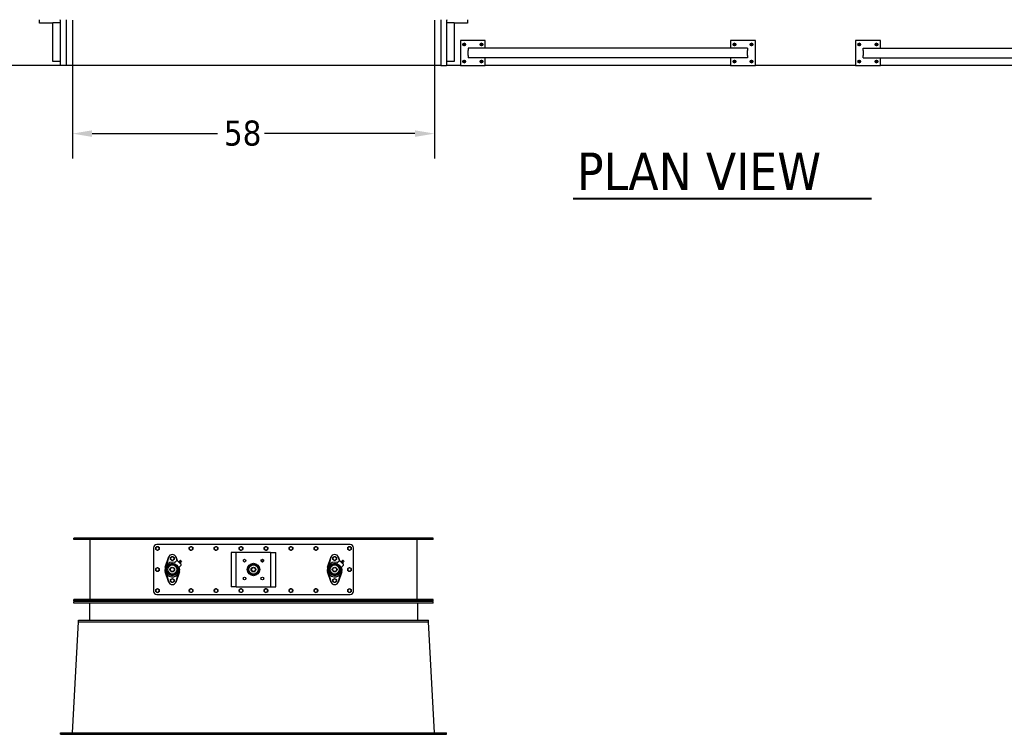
# Model space of a CAD drawing. Header units: inches. Extents: x 24 to 1128, y -69 to 748.
# Tile 591 of 656: x 486 to 643, y 438 to 552. Entities that reach past the tile are written whole.
import ezdxf

# ---------------------------------------------------------------- set-up
doc = ezdxf.new("R2010")
doc.units = ezdxf.units.IN
doc.header["$LTSCALE"] = 32
doc.header["$MEASUREMENT"] = 0
for name, color, linetype, lineweight in [('Dimension (ANSI)', 7, 'Continuous', 25), ('Symbol (ANSI)', 7, 'Continuous', 25), ('Visible (ANSI)', 7, 'Continuous', 30)]:
    doc.layers.add(name, color=color, linetype=linetype, lineweight=lineweight)
doc.styles.add('Label Text (ANSI)', font='tahomabd.ttf')
doc.styles.add('Note Text (ANSI)', font='tahoma.ttf')
doc.dimstyles.new('SB Fraction-16 (ANSI)', dxfattribs={"dimscale": 32, "dimtxt": 0.125, "dimasz": 0.098425, "dimexe": 0.125, "dimexo": 0.0625, "dimgap": 0.031496, "dimtad": 0, "dimtih": 1, "dimtoh": 1, "dimdec": 4, "dimrnd": 1e-08, "dimzin": 0, "dimdsep": 46, "dimlunit": 5, "dimtxsty": 'Note Text (ANSI)', "dimcen": 0.09, "dimdle": 0.393701, "dimclrd": 256, "dimclre": 256, "dimclrt": 256, "dimadec": 0, "dimazin": 3, "dimtfac": 0.96, "dimtofl": 0, "dimtmove": 0, "dimatfit": 3, "dimfxl": 1, "dimfrac": 2, "dimtolj": 1, "dimtzin": 12, "dimlwd": -1, "dimlwe": -1, "dimarcsym": 0})

# ---------------------------------------------------------------- blocks, each defined once
blk = doc.blocks.new('*D20')
at = {"layer": 'Defpoints', "color": 0, "transparency": 16777216}
for p in [(494.16, 553.92), (552.16, 553.92), (552.16, 533.76)]:
    blk.add_point(p, dxfattribs=at)
at = {"layer": 'Dimension (ANSI)', "transparency": 16777216}
for p, q in [((494.16, 551.92), (494.16, 529.76)), ((552.16, 551.92), (552.16, 529.76)), ((497.31, 533.76), (517.41, 533.76)), ((549.01, 533.76), (524.9, 533.76))]:
    blk.add_line(p, q, dxfattribs=at)
for points in [[(497.31, 534.29), (497.31, 533.24), (494.16, 533.76)], [(549.01, 534.29), (549.01, 533.24), (552.16, 533.76)]]:
    blk.add_solid(points, dxfattribs=at)
at = {"layer": 'Dimension (ANSI)', "transparency": 16777216, "insert": (518.42, 535.85), "char_height": 4, "attachment_point": 1, "style": 'Note Text (ANSI)'}
blk.add_mtext('\\A1;58', dxfattribs=at)

msp = doc.modelspace()

# ---------------------------------------------------------------- linework, layer by layer
at = {"layer": 'Symbol (ANSI)', "lineweight": 40}
msp.add_line((574.32463, 523.36488), (622.13086, 523.36488), dxfattribs=at)
at = {"layer": 'Visible (ANSI)'}
for p, q in [((488.90563, 551.41853), (488.90563, 551.99853)), ((492.15563, 551.99853), (492.15563, 551.91853)), ((492.15563, 551.91853), (492.23563, 551.91853)), ((492.23563, 544.66853), (492.23563, 551.99853)), ((493.15563, 551.99853), (493.15563, 544.66853)), ((553.15563, 551.99853), (553.15563, 544.66853)), ((554.07563, 551.99853), (554.07563, 544.66853)), ((554.07563, 551.91853), (554.15563, 551.91853)), ((554.15563, 551.91853), (554.15563, 551.99853)), ((557.40563, 551.99853), (557.40563, 551.41853)), ((491.03063, 551.41853), (488.90563, 551.41853)), ((491.03063, 551.54353), (492.23563, 551.54353)), ((491.03063, 545.29353), (491.03063, 551.54353)), ((554.07563, 551.54353), (555.28063, 551.54353)), ((555.28063, 551.54353), (555.28063, 545.29353)), ((557.40563, 551.41853), (555.28063, 551.41853)), ((560.28063, 548.66853), (556.28063, 548.66853)), ((556.28063, 548.66853), (556.28063, 544.66853)), ((556.82763, 548.17863), (556.74963, 548.1336)), ((556.74963, 548.1336), (556.74963, 548.04353)), ((556.74963, 548.04353), (556.74963, 547.95346)), ((556.74963, 547.95346), (556.82763, 547.90843)), ((556.90563, 548.22366), (556.82763, 548.17863)), ((556.82763, 547.90843), (556.90563, 547.8634)), ((556.98363, 548.17863), (556.90563, 548.22366)), ((556.90563, 547.8634), (556.98363, 547.90843)), ((557.06163, 548.1336), (556.98363, 548.17863)), ((556.98363, 547.90843), (557.06163, 547.95346)), ((557.06163, 548.04353), (557.06163, 548.1336)), ((557.06163, 547.95346), (557.06163, 548.04353)), ((602.28763, 547.41853), (557.53063, 547.41853)), ((557.53063, 547.41853), (557.53063, 547.04353)), ((559.57763, 548.17863), (559.49963, 548.1336)), ((559.49963, 548.1336), (559.49963, 548.04353)), ((559.49963, 548.04353), (559.49963, 547.95346)), ((559.49963, 547.95346), (559.57763, 547.90843)), ((559.65563, 548.22366), (559.57763, 548.17863)), ((559.57763, 547.90843), (559.65563, 547.8634)), ((559.73363, 548.17863), (559.65563, 548.22366)), ((559.65563, 547.8634), (559.73363, 547.90843)), ((559.81163, 548.1336), (559.73363, 548.17863)), ((559.73363, 547.90843), (559.81163, 547.95346)), ((559.81163, 548.04353), (559.81163, 548.1336)), ((559.81163, 547.95346), (559.81163, 548.04353)), ((560.28063, 547.41853), (560.28063, 548.66853)), ((599.53763, 548.66853), (599.53763, 547.41853)), ((603.53763, 548.66853), (599.53763, 548.66853)), ((600.08463, 548.17863), (600.00663, 548.1336)), ((600.00663, 548.1336), (600.00663, 548.04353)), ((600.00663, 548.04353), (600.00663, 547.95346)), ((600.00663, 547.95346), (600.08463, 547.90843)), ((600.16263, 548.22366), (600.08463, 548.17863)), ((600.08463, 547.90843), (600.16263, 547.8634)), ((600.24063, 548.17863), (600.16263, 548.22366)), ((600.16263, 547.8634), (600.24063, 547.90843)), ((600.31863, 548.1336), (600.24063, 548.17863)), ((600.24063, 547.90843), (600.31863, 547.95346)), ((600.31863, 548.04353), (600.31863, 548.1336)), ((600.31863, 547.95346), (600.31863, 548.04353)), ((602.28763, 547.41853), (602.28763, 547.04353)), ((602.83463, 548.17863), (602.75663, 548.1336)), ((602.75663, 548.1336), (602.75663, 548.04353)), ((602.75663, 548.04353), (602.75663, 547.95346)), ((602.75663, 547.95346), (602.83463, 547.90843)), ((602.91263, 548.22366), (602.83463, 548.17863)), ((602.83463, 547.90843), (602.91263, 547.8634)), ((602.99063, 548.17863), (602.91263, 548.22366)), ((602.91263, 547.8634), (602.99063, 547.90843)), ((603.06863, 548.1336), (602.99063, 548.17863)), ((602.99063, 547.90843), (603.06863, 547.95346)), ((603.06863, 548.04353), (603.06863, 548.1336)), ((603.06863, 547.95346), (603.06863, 548.04353)), ((603.53763, 544.66853), (603.53763, 548.66853)), ((619.53763, 548.66853), (619.53763, 544.66853)), ((623.53763, 548.66853), (619.53763, 548.66853)), ((620.08463, 548.17863), (620.00663, 548.1336)), ((620.00663, 548.1336), (620.00663, 548.04353)), ((620.00663, 548.04353), (620.00663, 547.95346)), ((620.00663, 547.95346), (620.08463, 547.90843)), ((620.16263, 548.22366), (620.08463, 548.17863)), ((620.08463, 547.90843), (620.16263, 547.8634)), ((620.24063, 548.17863), (620.16263, 548.22366)), ((620.16263, 547.8634), (620.24063, 547.90843)), ((620.31863, 548.1336), (620.24063, 548.17863)), ((620.24063, 547.90843), (620.31863, 547.95346)), ((620.31863, 548.04353), (620.31863, 548.1336)), ((620.31863, 547.95346), (620.31863, 548.04353)), ((620.78763, 547.41853), (738.14856, 547.41853)), ((620.78763, 547.04353), (620.78763, 547.41853)), ((622.83463, 548.17863), (622.75663, 548.1336)), ((622.75663, 548.1336), (622.75663, 548.04353)), ((622.75663, 548.04353), (622.75663, 547.95346)), ((622.75663, 547.95346), (622.83463, 547.90843)), ((622.91263, 548.22366), (622.83463, 548.17863)), ((622.83463, 547.90843), (622.91263, 547.8634)), ((622.99063, 548.17863), (622.91263, 548.22366)), ((622.91263, 547.8634), (622.99063, 547.90843)), ((623.06863, 548.1336), (622.99063, 548.17863)), ((622.99063, 547.90843), (623.06863, 547.95346)), ((623.06863, 548.04353), (623.06863, 548.1336)), ((623.06863, 547.95346), (623.06863, 548.04353)), ((623.53763, 547.41853), (623.53763, 548.66853)), ((557.53063, 546.29353), (557.53063, 547.04353)), ((557.53063, 546.29353), (557.53063, 545.91853)), ((602.28763, 545.91853), (557.53063, 545.91853)), ((560.28063, 544.66853), (560.28063, 545.91853)), ((599.53763, 545.91853), (599.53763, 544.66853)), ((602.28763, 546.29353), (602.28763, 547.04353)), ((602.28763, 546.29353), (602.28763, 545.91853)), ((620.78763, 547.04353), (620.78763, 546.29353)), ((620.78763, 545.91853), (620.78763, 546.29353)), ((620.78763, 545.91853), (739.64856, 545.91853)), ((623.53763, 544.66853), (623.53763, 545.91853)), ((492.23563, 544.66853), (480.28063, 544.66853)), ((492.23563, 545.29353), (491.03063, 545.29353)), ((493.15563, 544.66853), (492.23563, 544.66853)), ((553.15563, 544.66853), (493.15563, 544.66853)), ((553.15563, 544.66853), (554.07563, 544.66853)), ((555.28063, 545.29353), (554.07563, 545.29353)), ((556.28063, 544.66853), (554.07563, 544.66853)), ((556.28063, 544.66853), (560.28063, 544.66853)), ((556.82763, 545.42863), (556.74963, 545.3836)), ((556.74963, 545.3836), (556.74963, 545.29353)), ((556.74963, 545.29353), (556.74963, 545.20346)), ((556.74963, 545.20346), (556.82763, 545.15843)), ((556.90563, 545.47366), (556.82763, 545.42863)), ((556.82763, 545.15843), (556.90563, 545.1134)), ((556.98363, 545.42863), (556.90563, 545.47366)), ((556.90563, 545.1134), (556.98363, 545.15843)), ((557.06163, 545.3836), (556.98363, 545.42863)), ((556.98363, 545.15843), (557.06163, 545.20346)), ((557.06163, 545.29353), (557.06163, 545.3836)), ((557.06163, 545.20346), (557.06163, 545.29353)), ((559.57763, 545.42863), (559.49963, 545.3836)), ((559.49963, 545.3836), (559.49963, 545.29353)), ((559.49963, 545.29353), (559.49963, 545.20346)), ((559.49963, 545.20346), (559.57763, 545.15843)), ((559.65563, 545.47366), (559.57763, 545.42863)), ((559.57763, 545.15843), (559.65563, 545.1134)), ((559.73363, 545.42863), (559.65563, 545.47366)), ((559.65563, 545.1134), (559.73363, 545.15843)), ((559.81163, 545.3836), (559.73363, 545.42863)), ((559.73363, 545.15843), (559.81163, 545.20346)), ((559.81163, 545.29353), (559.81163, 545.3836)), ((559.81163, 545.20346), (559.81163, 545.29353)), ((599.53763, 544.66853), (560.28063, 544.66853)), ((599.53763, 544.66853), (603.53763, 544.66853)), ((600.08463, 545.42863), (600.00663, 545.3836)), ((600.00663, 545.3836), (600.00663, 545.29353)), ((600.00663, 545.29353), (600.00663, 545.20346)), ((600.00663, 545.20346), (600.08463, 545.15843)), ((600.16263, 545.47366), (600.08463, 545.42863)), ((600.08463, 545.15843), (600.16263, 545.1134)), ((600.24063, 545.42863), (600.16263, 545.47366)), ((600.16263, 545.1134), (600.24063, 545.15843)), ((600.31863, 545.3836), (600.24063, 545.42863)), ((600.24063, 545.15843), (600.31863, 545.20346)), ((600.31863, 545.29353), (600.31863, 545.3836)), ((600.31863, 545.20346), (600.31863, 545.29353)), ((602.83463, 545.42863), (602.75663, 545.3836)), ((602.75663, 545.3836), (602.75663, 545.29353)), ((602.75663, 545.29353), (602.75663, 545.20346)), ((602.75663, 545.20346), (602.83463, 545.15843)), ((602.91263, 545.47366), (602.83463, 545.42863)), ((602.83463, 545.15843), (602.91263, 545.1134)), ((602.99063, 545.42863), (602.91263, 545.47366)), ((602.91263, 545.1134), (602.99063, 545.15843)), ((603.06863, 545.3836), (602.99063, 545.42863)), ((602.99063, 545.15843), (603.06863, 545.20346)), ((603.06863, 545.29353), (603.06863, 545.3836)), ((603.06863, 545.20346), (603.06863, 545.29353)), ((619.53763, 544.66853), (603.53763, 544.66853)), ((619.53763, 544.66853), (623.53763, 544.66853)), ((620.08463, 545.42863), (620.00663, 545.3836)), ((620.00663, 545.3836), (620.00663, 545.29353)), ((620.00663, 545.29353), (620.00663, 545.20346)), ((620.00663, 545.20346), (620.08463, 545.15843)), ((620.16263, 545.47366), (620.08463, 545.42863)), ((620.08463, 545.15843), (620.16263, 545.1134)), ((620.24063, 545.42863), (620.16263, 545.47366)), ((620.16263, 545.1134), (620.24063, 545.15843)), ((620.31863, 545.3836), (620.24063, 545.42863)), ((620.24063, 545.15843), (620.31863, 545.20346)), ((620.31863, 545.29353), (620.31863, 545.3836)), ((620.31863, 545.20346), (620.31863, 545.29353)), ((622.83463, 545.42863), (622.75663, 545.3836)), ((622.75663, 545.3836), (622.75663, 545.29353)), ((622.75663, 545.29353), (622.75663, 545.20346)), ((622.75663, 545.20346), (622.83463, 545.15843)), ((622.91263, 545.47366), (622.83463, 545.42863)), ((622.83463, 545.15843), (622.91263, 545.1134)), ((622.99063, 545.42863), (622.91263, 545.47366)), ((622.91263, 545.1134), (622.99063, 545.15843)), ((623.06863, 545.3836), (622.99063, 545.42863)), ((622.99063, 545.15843), (623.06863, 545.20346)), ((623.06863, 545.29353), (623.06863, 545.3836)), ((623.06863, 545.20346), (623.06863, 545.29353)), ((663.40913, 544.66853), (623.53763, 544.66853)), ((551.90563, 468.98367), (494.40563, 468.98367)), ((494.40563, 468.79617), (494.40563, 468.98367)), ((551.90563, 468.79617), (494.40563, 468.79617)), ((496.96813, 468.79617), (496.96813, 459.17117)), ((549.34313, 459.17117), (549.34313, 468.79617)), ((551.90563, 468.79617), (551.90563, 468.98367)), ((507.15563, 467.48367), (507.15563, 460.48367)), ((538.65563, 467.98367), (507.65563, 467.98367)), ((520.21813, 466.73367), (519.59313, 466.73367)), ((519.59313, 466.73367), (519.59313, 461.23367)), ((520.40563, 466.73367), (520.21813, 466.73367)), ((520.40563, 461.23367), (520.40563, 466.73367)), ((520.78063, 466.73367), (520.40563, 466.73367)), ((525.53063, 466.73367), (520.78063, 466.73367)), ((525.90563, 466.73367), (525.53063, 466.73367)), ((525.90563, 466.73367), (526.09313, 466.73367)), ((525.90563, 466.73367), (525.90563, 461.23367)), ((526.09313, 466.73367), (526.71813, 466.73367)), ((526.71813, 461.23367), (526.71813, 466.73367)), ((539.15563, 460.48367), (539.15563, 467.48367)), ((509.02653, 464.35148), (509.53541, 465.91363)), ((509.53541, 465.91363), (509.21114, 464.70346)), ((509.53541, 465.91363), (509.54651, 465.94772)), ((510.52454, 465.05969), (510.85322, 465.38836)), ((510.76475, 465.94772), (510.77586, 465.91363)), ((510.90905, 465.41654), (510.77586, 465.91363)), ((510.77586, 465.91363), (510.93774, 465.4167)), ((510.99464, 465.38836), (511.56033, 464.82268)), ((511.17368, 465.22673), (511.23979, 465.29284)), ((511.18005, 465.20296), (511.17368, 465.22673)), ((511.22993, 465.17048), (511.29604, 465.23659)), ((511.26357, 465.28647), (511.23979, 465.29284)), ((511.26357, 465.28647), (511.27662, 465.27342)), ((511.27662, 465.27342), (511.361, 465.18904)), ((511.34244, 465.05797), (511.40855, 465.12408)), ((511.35887, 465.33445), (511.50641, 465.1869)), ((511.361, 465.18904), (511.44538, 465.10466)), ((511.48317, 465.43964), (511.4128, 465.41868)), ((511.4128, 465.41868), (511.59064, 465.24084)), ((511.49099, 465.43766), (511.60962, 465.31902)), ((511.6116, 465.31121), (511.59064, 465.24084)), ((524.36903, 465.32429), (524.49625, 465.19706)), ((524.48317, 465.43964), (524.4128, 465.41868)), ((524.4128, 465.41868), (524.59064, 465.24084)), ((524.49099, 465.43766), (524.60962, 465.31902)), ((524.6116, 465.31121), (524.59064, 465.24084)), ((535.02653, 464.35148), (535.53541, 465.91363)), ((535.53541, 465.91363), (535.21114, 464.70346)), ((535.53541, 465.91363), (535.54651, 465.94772)), ((536.52454, 465.05969), (536.85322, 465.38836)), ((536.76475, 465.94772), (536.77586, 465.91363)), ((536.90905, 465.41654), (536.77586, 465.91363)), ((536.77586, 465.91363), (536.93774, 465.4167)), ((536.99464, 465.38836), (537.56033, 464.82268)), ((537.17368, 465.22673), (537.23979, 465.29284)), ((537.18005, 465.20296), (537.17368, 465.22673)), ((537.22993, 465.17048), (537.29604, 465.23659)), ((537.26357, 465.28647), (537.23979, 465.29284)), ((537.26357, 465.28647), (537.27662, 465.27342)), ((537.27662, 465.27342), (537.361, 465.18904)), ((537.34244, 465.05797), (537.40855, 465.12408)), ((537.35887, 465.33445), (537.50641, 465.1869)), ((537.361, 465.18904), (537.44538, 465.10466)), ((537.48317, 465.43964), (537.4128, 465.41868)), ((537.4128, 465.41868), (537.59064, 465.24084)), ((537.49099, 465.43766), (537.60962, 465.31902)), ((537.6116, 465.31121), (537.59064, 465.24084)), ((509.53541, 462.05371), (509.02653, 463.61586)), ((511.28474, 463.61586), (510.77586, 462.05371)), ((511.56033, 464.68126), (511.23165, 464.35258)), ((511.27142, 464.39235), (511.28474, 464.35148)), ((511.37492, 465.00809), (511.3987, 465.00171)), ((511.3987, 465.00171), (511.46481, 465.06783)), ((511.44538, 465.10466), (511.45844, 465.0916)), ((511.45844, 465.0916), (511.46481, 465.06783)), ((535.53541, 462.05371), (535.02653, 463.61586)), ((537.28474, 463.61586), (536.77586, 462.05371)), ((537.56033, 464.68126), (537.23165, 464.35258)), ((537.27142, 464.39235), (537.28474, 464.35148)), ((537.37492, 465.00809), (537.3987, 465.00171)), ((537.3987, 465.00171), (537.46481, 465.06783)), ((537.44538, 465.10466), (537.45844, 465.0916)), ((537.45844, 465.0916), (537.46481, 465.06783)), ((509.21114, 463.26388), (509.53541, 462.05371)), ((509.54651, 462.01962), (509.53541, 462.05371)), ((510.77586, 462.05371), (510.76475, 462.01962)), ((510.77586, 462.05371), (511.10012, 463.26388)), ((535.21114, 463.26388), (535.53541, 462.05371)), ((535.54651, 462.01962), (535.53541, 462.05371)), ((536.77586, 462.05371), (536.76475, 462.01962)), ((536.77586, 462.05371), (537.10012, 463.26388)), ((520.21813, 461.23367), (519.59313, 461.23367)), ((520.40563, 461.23367), (520.21813, 461.23367)), ((520.40563, 461.23367), (520.78063, 461.23367)), ((520.78063, 461.23367), (525.53063, 461.23367)), ((525.53063, 461.23367), (525.90563, 461.23367)), ((525.90563, 461.23367), (526.09313, 461.23367)), ((526.09313, 461.23367), (526.71813, 461.23367)), ((551.90563, 459.17117), (494.40563, 459.17117)), ((494.40563, 458.98367), (494.40563, 459.17117)), ((551.90563, 458.98367), (494.40563, 458.98367)), ((551.90563, 458.85867), (494.40563, 458.85867)), ((494.40563, 458.60867), (494.40563, 458.85867)), ((507.65563, 459.98367), (538.65563, 459.98367)), ((551.90563, 458.98367), (551.90563, 459.17117)), ((551.90563, 458.60867), (551.90563, 458.85867)), ((551.90563, 458.60867), (494.40563, 458.60867)), ((496.90563, 458.60867), (496.90563, 455.85867)), ((549.40563, 458.60867), (549.40563, 455.85867)), ((495.15563, 455.60867), (495.15563, 455.85867)), ((495.15563, 455.85867), (551.15563, 455.85867)), ((551.15563, 455.60867), (551.15563, 455.85867)), ((494.16952, 437.85867), (495.15563, 455.60867)), ((495.15563, 455.60867), (551.15563, 455.60867)), ((552.14174, 437.85867), (551.15563, 455.60867)), ((492.25563, 437.60867), (492.25563, 437.85867)), ((492.25563, 437.85867), (554.05563, 437.85867)), ((492.25563, 437.60867), (554.05563, 437.60867)), ((554.05563, 437.60867), (554.05563, 437.85867))]:
    msp.add_line(p, q, dxfattribs=at)
for centre, radius in [((556.90563, 548.04353), 0.216), ((556.90563, 548.04353), 0.1248), ((559.65563, 548.04353), 0.216), ((559.65563, 548.04353), 0.1248), ((600.16263, 548.04353), 0.216), ((600.16263, 548.04353), 0.1248), ((602.91263, 548.04353), 0.216), ((602.91263, 548.04353), 0.1248), ((620.16263, 548.04353), 0.216), ((620.16263, 548.04353), 0.1248), ((622.91263, 548.04353), 0.216), ((622.91263, 548.04353), 0.1248), ((556.90563, 545.29353), 0.216), ((556.90563, 545.29353), 0.1248), ((559.65563, 545.29353), 0.216), ((559.65563, 545.29353), 0.1248), ((600.16263, 545.29353), 0.216), ((600.16263, 545.29353), 0.1248), ((602.91263, 545.29353), 0.216), ((602.91263, 545.29353), 0.1248), ((620.16263, 545.29353), 0.216), ((620.16263, 545.29353), 0.1248), ((622.91263, 545.29353), 0.216), ((622.91263, 545.29353), 0.1248), ((521.73763, 465.40167), 0.21875), ((524.57363, 465.40167), 0.21875), ((510.15563, 463.98367), 0.99675), ((510.15563, 463.98367), 0.92175), ((510.15563, 463.98367), 0.73425), ((510.15563, 463.98367), 0.375), ((510.15563, 463.98367), 0.3125), ((523.15563, 463.98367), 1), ((523.15563, 463.98367), 0.99675), ((523.15563, 463.98367), 0.92175), ((523.15563, 463.98367), 0.73425), ((523.15563, 463.98367), 0.375), ((523.15563, 463.98367), 0.3125), ((536.15563, 463.98367), 0.99675), ((536.15563, 463.98367), 0.92175), ((536.15563, 463.98367), 0.73425), ((536.15563, 463.98367), 0.375), ((536.15563, 463.98367), 0.3125), ((521.73763, 462.56567), 0.21875), ((524.57363, 462.56567), 0.21875)]:
    msp.add_circle(centre, radius, dxfattribs=at)
for centre, radius, start, end in [((556.90563, 548.04353), 0.156, 120, 180), ((556.90563, 548.04353), 0.156, 180, 240), ((556.90563, 548.04353), 0.156, 60, 120), ((556.90563, 548.04353), 0.156, 240, 300), ((556.90563, 548.04353), 0.156, 0, 60), ((556.90563, 548.04353), 0.156, 300, 0), ((559.65563, 548.04353), 0.156, 120, 180), ((559.65563, 548.04353), 0.156, 180, 240), ((559.65563, 548.04353), 0.156, 60, 120), ((559.65563, 548.04353), 0.156, 240, 300), ((559.65563, 548.04353), 0.156, 0, 60), ((559.65563, 548.04353), 0.156, 300, 0), ((600.16263, 548.04353), 0.156, 120, 180), ((600.16263, 548.04353), 0.156, 180, 240), ((600.16263, 548.04353), 0.156, 60, 120), ((600.16263, 548.04353), 0.156, 240, 300), ((600.16263, 548.04353), 0.156, 0, 60), ((600.16263, 548.04353), 0.156, 300, 0), ((602.91263, 548.04353), 0.156, 120, 180), ((602.91263, 548.04353), 0.156, 180, 240), ((602.91263, 548.04353), 0.156, 60, 120), ((602.91263, 548.04353), 0.156, 240, 300), ((602.91263, 548.04353), 0.156, 0, 60), ((602.91263, 548.04353), 0.156, 300, 0), ((620.16263, 548.04353), 0.156, 120, 180), ((620.16263, 548.04353), 0.156, 180, 240), ((620.16263, 548.04353), 0.156, 60, 120), ((620.16263, 548.04353), 0.156, 240, 300), ((620.16263, 548.04353), 0.156, 0, 60), ((620.16263, 548.04353), 0.156, 300, 0), ((622.91263, 548.04353), 0.156, 120, 180), ((622.91263, 548.04353), 0.156, 180, 240), ((622.91263, 548.04353), 0.156, 60, 120), ((622.91263, 548.04353), 0.156, 240, 300), ((622.91263, 548.04353), 0.156, 0, 60), ((622.91263, 548.04353), 0.156, 300, 0), ((556.90563, 545.29353), 0.156, 120, 180), ((556.90563, 545.29353), 0.156, 180, 240), ((556.90563, 545.29353), 0.156, 60, 120), ((556.90563, 545.29353), 0.156, 240, 300), ((556.90563, 545.29353), 0.156, 0, 60), ((556.90563, 545.29353), 0.156, 300, 0), ((559.65563, 545.29353), 0.156, 120, 180), ((559.65563, 545.29353), 0.156, 180, 240), ((559.65563, 545.29353), 0.156, 60, 120), ((559.65563, 545.29353), 0.156, 240, 300), ((559.65563, 545.29353), 0.156, 0, 60), ((559.65563, 545.29353), 0.156, 300, 0), ((600.16263, 545.29353), 0.156, 120, 180), ((600.16263, 545.29353), 0.156, 180, 240), ((600.16263, 545.29353), 0.156, 60, 120), ((600.16263, 545.29353), 0.156, 240, 300), ((600.16263, 545.29353), 0.156, 0, 60), ((600.16263, 545.29353), 0.156, 300, 0), ((602.91263, 545.29353), 0.156, 120, 180), ((602.91263, 545.29353), 0.156, 180, 240), ((602.91263, 545.29353), 0.156, 60, 120), ((602.91263, 545.29353), 0.156, 240, 300), ((602.91263, 545.29353), 0.156, 0, 60), ((602.91263, 545.29353), 0.156, 300, 0), ((620.16263, 545.29353), 0.156, 120, 180), ((620.16263, 545.29353), 0.156, 180, 240), ((620.16263, 545.29353), 0.156, 60, 120), ((620.16263, 545.29353), 0.156, 240, 300), ((620.16263, 545.29353), 0.156, 0, 60), ((620.16263, 545.29353), 0.156, 300, 0), ((622.91263, 545.29353), 0.156, 120, 180), ((622.91263, 545.29353), 0.156, 180, 240), ((622.91263, 545.29353), 0.156, 60, 120), ((622.91263, 545.29353), 0.156, 240, 300), ((622.91263, 545.29353), 0.156, 0, 60), ((622.91263, 545.29353), 0.156, 300, 0), ((507.65563, 467.48367), 0.5, 90, 180), ((507.78063, 467.35867), 0.281, 120, 180), ((507.78063, 467.35867), 0.281, 180, 240), ((507.78063, 467.35867), 0.281, 60, 120), ((507.78063, 467.35867), 0.281, 240, 300), ((507.78063, 467.35867), 0.281, 0, 60), ((507.78063, 467.35867), 0.281, 300, 0), ((513.15563, 467.35867), 0.281, 126.2923397, 186.2923397), ((513.15563, 467.35867), 0.281, 186.2923397, 246.2923397), ((513.15563, 467.35867), 0.281, 66.2923397, 126.2923397), ((513.15563, 467.35867), 0.281, 246.2923397, 306.2923397), ((513.15563, 467.35867), 0.281, 6.2923397, 66.2923397), ((513.15563, 467.35867), 0.281, 306.2923397, 6.2923397), ((517.15563, 467.35867), 0.281, 126.2923397, 186.2923397), ((517.15563, 467.35867), 0.281, 186.2923397, 246.2923397), ((517.15563, 467.35867), 0.281, 66.2923397, 126.2923397), ((517.15563, 467.35867), 0.281, 246.2923397, 306.2923397), ((517.15563, 467.35867), 0.281, 6.2923397, 66.2923397), ((517.15563, 467.35867), 0.281, 306.2923397, 6.2923397), ((521.15563, 467.35867), 0.281, 126.2923397, 186.2923397), ((521.15563, 467.35867), 0.281, 186.2923397, 246.2923397), ((521.15563, 467.35867), 0.281, 66.2923397, 126.2923397), ((521.15563, 467.35867), 0.281, 246.2923397, 306.2923397), ((521.15563, 467.35867), 0.281, 6.2923397, 66.2923397), ((521.15563, 467.35867), 0.281, 306.2923397, 6.2923397), ((525.15563, 467.35867), 0.281, 170.8358207, 230.8358207), ((525.15563, 467.35867), 0.281, 110.8358207, 170.8358207), ((525.15563, 467.35867), 0.281, 230.8358207, 290.8358207), ((525.15563, 467.35867), 0.281, 50.8358207, 110.8358207), ((525.15563, 467.35867), 0.281, 290.8358207, 350.8358207), ((525.15563, 467.35867), 0.281, 350.8358207, 50.8358207), ((529.15563, 467.35867), 0.281, 170.8358207, 230.8358207), ((529.15563, 467.35867), 0.281, 110.8358207, 170.8358207), ((529.15563, 467.35867), 0.281, 230.8358207, 290.8358207), ((529.15563, 467.35867), 0.281, 50.8358207, 110.8358207), ((529.15563, 467.35867), 0.281, 290.8358207, 350.8358207), ((529.15563, 467.35867), 0.281, 350.8358207, 50.8358207), ((533.15563, 467.35867), 0.281, 170.8358207, 230.8358207), ((533.15563, 467.35867), 0.281, 110.8358207, 170.8358207), ((533.15563, 467.35867), 0.281, 230.8358207, 290.8358207), ((533.15563, 467.35867), 0.281, 50.8358207, 110.8358207), ((533.15563, 467.35867), 0.281, 290.8358207, 350.8358207), ((533.15563, 467.35867), 0.281, 350.8358207, 50.8358207), ((538.53063, 467.35867), 0.281, 120, 180), ((538.53063, 467.35867), 0.281, 180, 240), ((538.53063, 467.35867), 0.281, 60, 120), ((538.53063, 467.35867), 0.281, 240, 300), ((538.65563, 467.48367), 0.5, 0, 90), ((538.53063, 467.35867), 0.281, 0, 60), ((538.53063, 467.35867), 0.281, 300, 0), ((510.15563, 463.98367), 1.1875, 69.9010624, 20.0989376), ((510.15563, 465.74929), 0.64063, 18.0432318, 161.9567682), ((510.15563, 465.74929), 0.28125, 120, 180), ((510.15563, 465.74929), 0.28125, 180, 240), ((510.15563, 465.74929), 0.28125, 60, 120), ((510.15563, 465.74929), 0.28125, 240, 300), ((510.15563, 465.74929), 0.28125, 0, 60), ((510.15563, 465.74929), 0.28125, 300, 0), ((510.92393, 465.31765), 0.1, 45, 135), ((511.20774, 465.516), 0.23622, 283.6687015, 309.7729981), ((511.48502, 465.31305), 0.12795, 124.3612907, 170.3745904), ((511.68797, 465.03578), 0.23622, 140.2270019, 166.3312985), ((511.48542, 465.43209), 0.00787, 45, 106.5871761), ((511.48502, 465.31305), 0.12795, 279.6254096, 325.6387093), ((511.60406, 465.31346), 0.00787, 343.4128239, 45), ((524.48502, 465.31305), 0.12795, 124.3612907, 164.4634537), ((524.48542, 465.43209), 0.00787, 45, 106.5871761), ((524.48502, 465.31305), 0.12795, 285.5365463, 325.6387093), ((524.60406, 465.31346), 0.00787, 343.4128239, 45), ((536.15563, 463.98367), 1.1875, 69.9010624, 20.0989376), ((536.15563, 465.74929), 0.64063, 18.0432318, 161.9567682), ((536.15563, 465.74929), 0.28125, 120, 180), ((536.15563, 465.74929), 0.28125, 180, 240), ((536.15563, 465.74929), 0.28125, 60, 120), ((536.15563, 465.74929), 0.28125, 240, 300), ((536.15563, 465.74929), 0.28125, 0, 60), ((536.15563, 465.74929), 0.28125, 300, 0), ((536.92393, 465.31765), 0.1, 45, 135), ((537.20774, 465.516), 0.23622, 283.6687015, 309.7729981), ((537.48502, 465.31305), 0.12795, 124.3612907, 170.3745904), ((537.68797, 465.03578), 0.23622, 140.2270019, 166.3312985), ((537.48542, 465.43209), 0.00787, 45, 106.5871761), ((537.48502, 465.31305), 0.12795, 279.6254096, 325.6387093), ((537.60406, 465.31346), 0.00787, 343.4128239, 45), ((507.78063, 463.98367), 0.281, 120, 180), ((507.78063, 463.98367), 0.281, 180, 240), ((507.78063, 463.98367), 0.281, 60, 120), ((507.78063, 463.98367), 0.281, 240, 300), ((507.78063, 463.98367), 0.281, 0, 60), ((507.78063, 463.98367), 0.281, 300, 0), ((511.48962, 464.75197), 0.1, 315, 45), ((537.48962, 464.75197), 0.1, 315, 45), ((538.53063, 463.98367), 0.281, 120, 180), ((538.53063, 463.98367), 0.281, 180, 240), ((538.53063, 463.98367), 0.281, 60, 120), ((538.53063, 463.98367), 0.281, 240, 300), ((538.53063, 463.98367), 0.281, 0, 60), ((538.53063, 463.98367), 0.281, 300, 0), ((510.15563, 462.21804), 0.64063, 198.0432318, 341.9567682), ((510.15563, 462.21804), 0.28125, 120, 180), ((510.15563, 462.21804), 0.28125, 180, 240), ((510.15563, 462.21804), 0.28125, 60, 120), ((510.15563, 462.21804), 0.28125, 240, 300), ((510.15563, 462.21804), 0.28125, 0, 60), ((510.15563, 462.21804), 0.28125, 300, 0), ((536.15563, 462.21804), 0.64063, 198.0432318, 341.9567682), ((536.15563, 462.21804), 0.28125, 120, 180), ((536.15563, 462.21804), 0.28125, 180, 240), ((536.15563, 462.21804), 0.28125, 60, 120), ((536.15563, 462.21804), 0.28125, 240, 300), ((536.15563, 462.21804), 0.28125, 0, 60), ((536.15563, 462.21804), 0.28125, 300, 0), ((507.65563, 460.48367), 0.5, 180, 270), ((507.78063, 460.60867), 0.281, 120, 180), ((507.78063, 460.60867), 0.281, 180, 240), ((507.78063, 460.60867), 0.281, 60, 120), ((507.78063, 460.60867), 0.281, 0, 60), ((507.78063, 460.60867), 0.281, 300, 0), ((513.15563, 460.60867), 0.281, 133.3571703, 193.3571703), ((513.15563, 460.60867), 0.281, 193.3571703, 253.3571703), ((513.15563, 460.60867), 0.281, 73.3571703, 133.3571703), ((513.15563, 460.60867), 0.281, 253.3571703, 313.3571703), ((513.15563, 460.60867), 0.281, 13.3571703, 73.3571703), ((513.15563, 460.60867), 0.281, 313.3571703, 13.3571703), ((517.15563, 460.60867), 0.281, 133.3571703, 193.3571703), ((517.15563, 460.60867), 0.281, 193.3571703, 253.3571703), ((517.15563, 460.60867), 0.281, 73.3571703, 133.3571703), ((517.15563, 460.60867), 0.281, 253.3571703, 313.3571703), ((517.15563, 460.60867), 0.281, 13.3571703, 73.3571703), ((517.15563, 460.60867), 0.281, 313.3571703, 13.3571703), ((521.15563, 460.60867), 0.281, 133.3571703, 193.3571703), ((521.15563, 460.60867), 0.281, 193.3571703, 253.3571703), ((521.15563, 460.60867), 0.281, 73.3571703, 133.3571703), ((521.15563, 460.60867), 0.281, 253.3571703, 313.3571703), ((521.15563, 460.60867), 0.281, 13.3571703, 73.3571703), ((521.15563, 460.60867), 0.281, 313.3571703, 13.3571703), ((525.15563, 460.60867), 0.281, 168.4406544, 228.4406544), ((525.15563, 460.60867), 0.281, 108.4406544, 168.4406544), ((525.15563, 460.60867), 0.281, 228.4406544, 288.4406544), ((525.15563, 460.60867), 0.281, 48.4406544, 108.4406544), ((525.15563, 460.60867), 0.281, 288.4406544, 348.4406544), ((525.15563, 460.60867), 0.281, 348.4406544, 48.4406544), ((529.15563, 460.60867), 0.281, 168.4406544, 228.4406544), ((529.15563, 460.60867), 0.281, 108.4406544, 168.4406544), ((529.15563, 460.60867), 0.281, 228.4406544, 288.4406544), ((529.15563, 460.60867), 0.281, 48.4406544, 108.4406544), ((529.15563, 460.60867), 0.281, 288.4406544, 348.4406544), ((529.15563, 460.60867), 0.281, 348.4406544, 48.4406544), ((533.15563, 460.60867), 0.281, 168.4406544, 228.4406544), ((533.15563, 460.60867), 0.281, 108.4406544, 168.4406544), ((533.15563, 460.60867), 0.281, 228.4406544, 288.4406544), ((533.15563, 460.60867), 0.281, 48.4406544, 108.4406544), ((533.15563, 460.60867), 0.281, 288.4406544, 348.4406544), ((533.15563, 460.60867), 0.281, 348.4406544, 48.4406544), ((538.53063, 460.60867), 0.281, 120, 180), ((538.53063, 460.60867), 0.281, 180, 240), ((538.53063, 460.60867), 0.281, 60, 120), ((538.65563, 460.48367), 0.5, 270, 0), ((538.53063, 460.60867), 0.281, 0, 60), ((538.53063, 460.60867), 0.281, 300, 0), ((507.78063, 460.60867), 0.281, 240, 300), ((538.53063, 460.60867), 0.281, 240, 300)]:
    msp.add_arc(centre, radius, start, end, dxfattribs=at)
for points in [[(507.49963, 467.5209), (507.57493, 467.56438), (507.64013, 467.60202)], [(507.49963, 467.35867), (507.49963, 467.43396), (507.49963, 467.5209)], [(507.49963, 467.19643), (507.49963, 467.28338), (507.49963, 467.35867)], [(507.64013, 467.11532), (507.57493, 467.15296), (507.49963, 467.19643)], [(507.64013, 467.60202), (507.70534, 467.63967), (507.78063, 467.68314)], [(507.78063, 467.0342), (507.70534, 467.07767), (507.64013, 467.11532)], [(507.78063, 467.68314), (507.85593, 467.63967), (507.92113, 467.60202)], [(507.92113, 467.11532), (507.85593, 467.07767), (507.78063, 467.0342)], [(507.92113, 467.60202), (507.98634, 467.56438), (508.06163, 467.5209)], [(508.06163, 467.19643), (507.98634, 467.15296), (507.92113, 467.11532)], [(508.06163, 467.5209), (508.06163, 467.43396), (508.06163, 467.35867)], [(508.06163, 467.35867), (508.06163, 467.28338), (508.06163, 467.19643)], [(512.85854, 467.48913), (512.92862, 467.54059), (512.98931, 467.58516)], [(512.87633, 467.32787), (512.86807, 467.40271), (512.85854, 467.48913)], [(512.89411, 467.16661), (512.88458, 467.25303), (512.87633, 467.32787)], [(513.04265, 467.10138), (512.97371, 467.13166), (512.89411, 467.16661)], [(512.98931, 467.58516), (513.04999, 467.62972), (513.12007, 467.68119)], [(513.1912, 467.03615), (513.11159, 467.07111), (513.04265, 467.10138)], [(513.12007, 467.68119), (513.19967, 467.64623), (513.26861, 467.61596)], [(513.32196, 467.13218), (513.26127, 467.08761), (513.1912, 467.03615)], [(513.26861, 467.61596), (513.33755, 467.58568), (513.41716, 467.55073)], [(513.45272, 467.22821), (513.38265, 467.17675), (513.32196, 467.13218)], [(513.41716, 467.55073), (513.42669, 467.46431), (513.43494, 467.38947)], [(513.43494, 467.38947), (513.44319, 467.31463), (513.45272, 467.22821)], [(516.85854, 467.48913), (516.92862, 467.54059), (516.98931, 467.58516)], [(516.87633, 467.32787), (516.86807, 467.40271), (516.85854, 467.48913)], [(516.89411, 467.16661), (516.88458, 467.25303), (516.87633, 467.32787)], [(517.04265, 467.10138), (516.97371, 467.13166), (516.89411, 467.16661)], [(516.98931, 467.58516), (517.04999, 467.62972), (517.12007, 467.68119)], [(517.1912, 467.03615), (517.11159, 467.07111), (517.04265, 467.10138)], [(517.12007, 467.68119), (517.19967, 467.64623), (517.26861, 467.61596)], [(517.32196, 467.13218), (517.26127, 467.08761), (517.1912, 467.03615)], [(517.26861, 467.61596), (517.33755, 467.58568), (517.41716, 467.55073)], [(517.45272, 467.22821), (517.38265, 467.17675), (517.32196, 467.13218)], [(517.41716, 467.55073), (517.42669, 467.46431), (517.43494, 467.38947)], [(517.43494, 467.38947), (517.44319, 467.31463), (517.45272, 467.22821)], [(520.85854, 467.48913), (520.92862, 467.54059), (520.98931, 467.58516)], [(520.87633, 467.32787), (520.86807, 467.40271), (520.85854, 467.48913)], [(520.89411, 467.16661), (520.88458, 467.25303), (520.87633, 467.32787)], [(521.04265, 467.10138), (520.97371, 467.13166), (520.89411, 467.16661)], [(520.98931, 467.58516), (521.04999, 467.62972), (521.12007, 467.68119)], [(521.1912, 467.03615), (521.11159, 467.07111), (521.04265, 467.10138)], [(521.12007, 467.68119), (521.19967, 467.64623), (521.26861, 467.61596)], [(521.32196, 467.13218), (521.26127, 467.08761), (521.1912, 467.03615)], [(521.26861, 467.61596), (521.33755, 467.58568), (521.41716, 467.55073)], [(521.45272, 467.22821), (521.38265, 467.17675), (521.32196, 467.13218)], [(521.41716, 467.55073), (521.42669, 467.46431), (521.43494, 467.38947)], [(521.43494, 467.38947), (521.44319, 467.31463), (521.45272, 467.22821)], [(524.85238, 467.24326), (524.86623, 467.32909), (524.87822, 467.40342)], [(524.97817, 467.1408), (524.91979, 467.18835), (524.85238, 467.24326)], [(524.87822, 467.40342), (524.89021, 467.47776), (524.90406, 467.56359)], [(524.90406, 467.56359), (524.98531, 467.59451), (525.05568, 467.62129)], [(525.10396, 467.03834), (525.03655, 467.09325), (524.97817, 467.1408)], [(525.05568, 467.62129), (525.12605, 467.64807), (525.20731, 467.679)], [(525.25558, 467.09605), (525.18521, 467.06926), (525.10396, 467.03834)], [(525.20731, 467.679), (525.27472, 467.62409), (525.3331, 467.57654)], [(525.40721, 467.15375), (525.32595, 467.12283), (525.25558, 467.09605)], [(525.3331, 467.57654), (525.39148, 467.52899), (525.45888, 467.47408)], [(525.43305, 467.31392), (525.42105, 467.23958), (525.40721, 467.15375)], [(525.45888, 467.47408), (525.44504, 467.38825), (525.43305, 467.31392)], [(528.85238, 467.24326), (528.86623, 467.32909), (528.87822, 467.40342)], [(528.97817, 467.1408), (528.91979, 467.18835), (528.85238, 467.24326)], [(528.87822, 467.40342), (528.89021, 467.47776), (528.90406, 467.56359)], [(528.90406, 467.56359), (528.98531, 467.59451), (529.05568, 467.62129)], [(529.10396, 467.03834), (529.03655, 467.09325), (528.97817, 467.1408)], [(529.05568, 467.62129), (529.12605, 467.64807), (529.20731, 467.679)], [(529.25558, 467.09605), (529.18521, 467.06926), (529.10396, 467.03834)], [(529.20731, 467.679), (529.27472, 467.62409), (529.3331, 467.57654)], [(529.40721, 467.15375), (529.32595, 467.12283), (529.25558, 467.09605)], [(529.3331, 467.57654), (529.39148, 467.52899), (529.45888, 467.47408)], [(529.43305, 467.31392), (529.42105, 467.23958), (529.40721, 467.15375)], [(529.45888, 467.47408), (529.44504, 467.38825), (529.43305, 467.31392)], [(532.85238, 467.24326), (532.86623, 467.32909), (532.87822, 467.40342)], [(532.97817, 467.1408), (532.91979, 467.18835), (532.85238, 467.24326)], [(532.87822, 467.40342), (532.89021, 467.47776), (532.90406, 467.56359)], [(532.90406, 467.56359), (532.98531, 467.59451), (533.05568, 467.62129)], [(533.10396, 467.03834), (533.03655, 467.09325), (532.97817, 467.1408)], [(533.05568, 467.62129), (533.12605, 467.64807), (533.20731, 467.679)], [(533.25558, 467.09605), (533.18521, 467.06926), (533.10396, 467.03834)], [(533.20731, 467.679), (533.27472, 467.62409), (533.3331, 467.57654)], [(533.40721, 467.15375), (533.32595, 467.12283), (533.25558, 467.09605)], [(533.3331, 467.57654), (533.39148, 467.52899), (533.45888, 467.47408)], [(533.43305, 467.31392), (533.42105, 467.23958), (533.40721, 467.15375)], [(533.45888, 467.47408), (533.44504, 467.38825), (533.43305, 467.31392)], [(538.24963, 467.5209), (538.32493, 467.56438), (538.39013, 467.60202)], [(538.24963, 467.35867), (538.24963, 467.43396), (538.24963, 467.5209)], [(538.24963, 467.19643), (538.24963, 467.28338), (538.24963, 467.35867)], [(538.39013, 467.11532), (538.32493, 467.15296), (538.24963, 467.19643)], [(538.39013, 467.60202), (538.45534, 467.63967), (538.53063, 467.68314)], [(538.53063, 467.0342), (538.45534, 467.07767), (538.39013, 467.11532)], [(538.53063, 467.68314), (538.60593, 467.63967), (538.67113, 467.60202)], [(538.67113, 467.11532), (538.60593, 467.07767), (538.53063, 467.0342)], [(538.67113, 467.60202), (538.73634, 467.56438), (538.81163, 467.5209)], [(538.81163, 467.19643), (538.73634, 467.15296), (538.67113, 467.11532)], [(538.81163, 467.5209), (538.81163, 467.43396), (538.81163, 467.35867)], [(538.81163, 467.35867), (538.81163, 467.28338), (538.81163, 467.19643)], [(509.87438, 465.91167), (509.94974, 465.95518), (510.01501, 465.99286)], [(509.87438, 465.74929), (509.87438, 465.82466), (509.87438, 465.91167)], [(509.87438, 465.58691), (509.87438, 465.67393), (509.87438, 465.74929)], [(510.01501, 465.50572), (509.94974, 465.54341), (509.87438, 465.58691)], [(510.01501, 465.99286), (510.08027, 466.03054), (510.15563, 466.07405)], [(510.15563, 465.42453), (510.08027, 465.46804), (510.01501, 465.50572)], [(510.15563, 466.07405), (510.23099, 466.03054), (510.29626, 465.99286)], [(510.29626, 465.50572), (510.23099, 465.46804), (510.15563, 465.42453)], [(510.29626, 465.99286), (510.36152, 465.95518), (510.43688, 465.91167)], [(510.43688, 465.58691), (510.36152, 465.54341), (510.29626, 465.50572)], [(510.43688, 465.91167), (510.43688, 465.82466), (510.43688, 465.74929)], [(510.43688, 465.74929), (510.43688, 465.67393), (510.43688, 465.58691)], [(511.17368, 465.22673), (511.18005, 465.20296), (511.1931, 465.1899)], [(511.1931, 465.1899), (511.20616, 465.17685), (511.22993, 465.17048)], [(511.22993, 465.17048), (511.25138, 465.13163), (511.27748, 465.10552)], [(511.27662, 465.27342), (511.26357, 465.28647), (511.23979, 465.29284)], [(511.29604, 465.23659), (511.28967, 465.26037), (511.27662, 465.27342)], [(511.361, 465.18904), (511.33489, 465.21515), (511.29604, 465.23659)], [(511.40855, 465.12408), (511.38711, 465.16293), (511.361, 465.18904)], [(511.44538, 465.10466), (511.43233, 465.11771), (511.40855, 465.12408)], [(535.87438, 465.91167), (535.94974, 465.95518), (536.01501, 465.99286)], [(535.87438, 465.74929), (535.87438, 465.82466), (535.87438, 465.91167)], [(535.87438, 465.58691), (535.87438, 465.67393), (535.87438, 465.74929)], [(536.01501, 465.50572), (535.94974, 465.54341), (535.87438, 465.58691)], [(536.01501, 465.99286), (536.08027, 466.03054), (536.15563, 466.07405)], [(536.15563, 465.42453), (536.08027, 465.46804), (536.01501, 465.50572)], [(536.15563, 466.07405), (536.23099, 466.03054), (536.29626, 465.99286)], [(536.29626, 465.50572), (536.23099, 465.46804), (536.15563, 465.42453)], [(536.29626, 465.99286), (536.36152, 465.95518), (536.43688, 465.91167)], [(536.43688, 465.58691), (536.36152, 465.54341), (536.29626, 465.50572)], [(536.43688, 465.91167), (536.43688, 465.82466), (536.43688, 465.74929)], [(536.43688, 465.74929), (536.43688, 465.67393), (536.43688, 465.58691)], [(537.17368, 465.22673), (537.18005, 465.20296), (537.1931, 465.1899)], [(537.1931, 465.1899), (537.20616, 465.17685), (537.22993, 465.17048)], [(537.22993, 465.17048), (537.25138, 465.13163), (537.27748, 465.10552)], [(537.27662, 465.27342), (537.26357, 465.28647), (537.23979, 465.29284)], [(537.29604, 465.23659), (537.28967, 465.26037), (537.27662, 465.27342)], [(537.361, 465.18904), (537.33489, 465.21515), (537.29604, 465.23659)], [(537.40855, 465.12408), (537.38711, 465.16293), (537.361, 465.18904)], [(537.44538, 465.10466), (537.43233, 465.11771), (537.40855, 465.12408)], [(507.49963, 464.1459), (507.57493, 464.18938), (507.64013, 464.22702)], [(507.49963, 463.98367), (507.49963, 464.05896), (507.49963, 464.1459)], [(507.49963, 463.82143), (507.49963, 463.90838), (507.49963, 463.98367)], [(507.64013, 463.74032), (507.57493, 463.77796), (507.49963, 463.82143)], [(507.64013, 464.22702), (507.70534, 464.26467), (507.78063, 464.30814)], [(507.78063, 463.6592), (507.70534, 463.70267), (507.64013, 463.74032)], [(507.78063, 464.30814), (507.85593, 464.26467), (507.92113, 464.22702)], [(507.92113, 463.74032), (507.85593, 463.70267), (507.78063, 463.6592)], [(507.92113, 464.22702), (507.98634, 464.18938), (508.06163, 464.1459)], [(508.06163, 463.82143), (507.98634, 463.77796), (507.92113, 463.74032)], [(508.06163, 464.1459), (508.06163, 464.05896), (508.06163, 463.98367)], [(508.06163, 463.98367), (508.06163, 463.90838), (508.06163, 463.82143)], [(511.27748, 465.10552), (511.30359, 465.07941), (511.34244, 465.05797)], [(511.34244, 465.05797), (511.34881, 465.03419), (511.36187, 465.02114)], [(511.36187, 465.02114), (511.37492, 465.00809), (511.3987, 465.00171)], [(511.46481, 465.06783), (511.45844, 465.0916), (511.44538, 465.10466)], [(537.27748, 465.10552), (537.30359, 465.07941), (537.34244, 465.05797)], [(537.34244, 465.05797), (537.34881, 465.03419), (537.36187, 465.02114)], [(537.36187, 465.02114), (537.37492, 465.00809), (537.3987, 465.00171)], [(537.46481, 465.06783), (537.45844, 465.0916), (537.44538, 465.10466)], [(538.24963, 464.1459), (538.32493, 464.18938), (538.39013, 464.22702)], [(538.24963, 463.98367), (538.24963, 464.05896), (538.24963, 464.1459)], [(538.24963, 463.82143), (538.24963, 463.90838), (538.24963, 463.98367)], [(538.39013, 463.74032), (538.32493, 463.77796), (538.24963, 463.82143)], [(538.39013, 464.22702), (538.45534, 464.26467), (538.53063, 464.30814)], [(538.53063, 463.6592), (538.45534, 463.70267), (538.39013, 463.74032)], [(538.53063, 464.30814), (538.60593, 464.26467), (538.67113, 464.22702)], [(538.67113, 463.74032), (538.60593, 463.70267), (538.53063, 463.6592)], [(538.67113, 464.22702), (538.73634, 464.18938), (538.81163, 464.1459)], [(538.81163, 463.82143), (538.73634, 463.77796), (538.67113, 463.74032)], [(538.81163, 464.1459), (538.81163, 464.05896), (538.81163, 463.98367)], [(538.81163, 463.98367), (538.81163, 463.90838), (538.81163, 463.82143)], [(509.87438, 462.38042), (509.94974, 462.42393), (510.01501, 462.46161)], [(509.87438, 462.21804), (509.87438, 462.29341), (509.87438, 462.38042)], [(509.87438, 462.05566), (509.87438, 462.14268), (509.87438, 462.21804)], [(510.01501, 461.97447), (509.94974, 462.01216), (509.87438, 462.05566)], [(510.01501, 462.46161), (510.08027, 462.49929), (510.15563, 462.5428)], [(510.15563, 461.89328), (510.08027, 461.93679), (510.01501, 461.97447)], [(510.15563, 462.5428), (510.23099, 462.49929), (510.29626, 462.46161)], [(510.29626, 461.97447), (510.23099, 461.93679), (510.15563, 461.89328)], [(510.29626, 462.46161), (510.36152, 462.42393), (510.43688, 462.38042)], [(510.43688, 462.05566), (510.36152, 462.01216), (510.29626, 461.97447)], [(510.43688, 462.38042), (510.43688, 462.29341), (510.43688, 462.21804)], [(510.43688, 462.21804), (510.43688, 462.14268), (510.43688, 462.05566)], [(535.87438, 462.38042), (535.94974, 462.42393), (536.01501, 462.46161)], [(535.87438, 462.21804), (535.87438, 462.29341), (535.87438, 462.38042)], [(535.87438, 462.05566), (535.87438, 462.14268), (535.87438, 462.21804)], [(536.01501, 461.97447), (535.94974, 462.01216), (535.87438, 462.05566)], [(536.01501, 462.46161), (536.08027, 462.49929), (536.15563, 462.5428)], [(536.15563, 461.89328), (536.08027, 461.93679), (536.01501, 461.97447)], [(536.15563, 462.5428), (536.23099, 462.49929), (536.29626, 462.46161)], [(536.29626, 461.97447), (536.23099, 461.93679), (536.15563, 461.89328)], [(536.29626, 462.46161), (536.36152, 462.42393), (536.43688, 462.38042)], [(536.43688, 462.05566), (536.36152, 462.01216), (536.29626, 461.97447)], [(536.43688, 462.38042), (536.43688, 462.29341), (536.43688, 462.21804)], [(536.43688, 462.21804), (536.43688, 462.14268), (536.43688, 462.05566)], [(507.49963, 460.7709), (507.57493, 460.81438), (507.64013, 460.85202)], [(507.49963, 460.60867), (507.49963, 460.68396), (507.49963, 460.7709)], [(507.49963, 460.44643), (507.49963, 460.53338), (507.49963, 460.60867)], [(507.64013, 460.36532), (507.57493, 460.40296), (507.49963, 460.44643)], [(507.64013, 460.85202), (507.70534, 460.88967), (507.78063, 460.93314)], [(507.78063, 460.93314), (507.85593, 460.88967), (507.92113, 460.85202)], [(507.92113, 460.85202), (507.98634, 460.81438), (508.06163, 460.7709)], [(508.06163, 460.44643), (507.98634, 460.40296), (507.92113, 460.36532)], [(508.06163, 460.7709), (508.06163, 460.68396), (508.06163, 460.60867)], [(508.06163, 460.60867), (508.06163, 460.53338), (508.06163, 460.44643)], [(512.84475, 460.7016), (512.90797, 460.76129), (512.96271, 460.81298)], [(512.88223, 460.54375), (512.86484, 460.61701), (512.84475, 460.7016)], [(512.91971, 460.38591), (512.89963, 460.4705), (512.88223, 460.54375)], [(513.07515, 460.33944), (513.00301, 460.36101), (512.91971, 460.38591)], [(512.96271, 460.81298), (513.01746, 460.86467), (513.08067, 460.92436)], [(513.08067, 460.92436), (513.16397, 460.89946), (513.23611, 460.8779)], [(513.34855, 460.40436), (513.29381, 460.35267), (513.23059, 460.29298)], [(513.23611, 460.8779), (513.30825, 460.85633), (513.39155, 460.83143)], [(513.46651, 460.51574), (513.4033, 460.45605), (513.34855, 460.40436)], [(513.39155, 460.83143), (513.41164, 460.74684), (513.42903, 460.67359)], [(513.42903, 460.67359), (513.44643, 460.60033), (513.46651, 460.51574)], [(516.84475, 460.7016), (516.90797, 460.76129), (516.96271, 460.81298)], [(516.88223, 460.54375), (516.86484, 460.61701), (516.84475, 460.7016)], [(516.91971, 460.38591), (516.89963, 460.4705), (516.88223, 460.54375)], [(517.07515, 460.33944), (517.00301, 460.36101), (516.91971, 460.38591)], [(516.96271, 460.81298), (517.01746, 460.86467), (517.08067, 460.92436)], [(517.08067, 460.92436), (517.16397, 460.89946), (517.23611, 460.8779)], [(517.34855, 460.40436), (517.29381, 460.35267), (517.23059, 460.29298)], [(517.23611, 460.8779), (517.30825, 460.85633), (517.39155, 460.83143)], [(517.46651, 460.51574), (517.4033, 460.45605), (517.34855, 460.40436)], [(517.39155, 460.83143), (517.41164, 460.74684), (517.42903, 460.67359)], [(517.42903, 460.67359), (517.44643, 460.60033), (517.46651, 460.51574)], [(520.84475, 460.7016), (520.90797, 460.76129), (520.96271, 460.81298)], [(520.88223, 460.54375), (520.86484, 460.61701), (520.84475, 460.7016)], [(520.91971, 460.38591), (520.89963, 460.4705), (520.88223, 460.54375)], [(521.07515, 460.33944), (521.00301, 460.36101), (520.91971, 460.38591)], [(520.96271, 460.81298), (521.01746, 460.86467), (521.08067, 460.92436)], [(521.08067, 460.92436), (521.16397, 460.89946), (521.23611, 460.8779)], [(521.34855, 460.40436), (521.29381, 460.35267), (521.23059, 460.29298)], [(521.23611, 460.8779), (521.30825, 460.85633), (521.39155, 460.83143)], [(521.46651, 460.51574), (521.4033, 460.45605), (521.34855, 460.40436)], [(521.39155, 460.83143), (521.41164, 460.74684), (521.42903, 460.67359)], [(521.42903, 460.67359), (521.44643, 460.60033), (521.46651, 460.51574)], [(524.84782, 460.50603), (524.86524, 460.59121), (524.88033, 460.66498)], [(524.96922, 460.39841), (524.91288, 460.44836), (524.84782, 460.50603)], [(524.88033, 460.66498), (524.89542, 460.73874), (524.91284, 460.82392)], [(524.91284, 460.82392), (524.99532, 460.85142), (525.06675, 460.87524)], [(525.09061, 460.29078), (525.02556, 460.34846), (524.96922, 460.39841)], [(525.06675, 460.87524), (525.13817, 460.89906), (525.22065, 460.92656)], [(525.22065, 460.92656), (525.28571, 460.86888), (525.34205, 460.81893)], [(525.39842, 460.39342), (525.31595, 460.36592), (525.24452, 460.3421)], [(525.34205, 460.81893), (525.39839, 460.76898), (525.46344, 460.71131)], [(525.43093, 460.55236), (525.41585, 460.4786), (525.39842, 460.39342)], [(525.46344, 460.71131), (525.44602, 460.62613), (525.43093, 460.55236)], [(528.84782, 460.50603), (528.86524, 460.59121), (528.88033, 460.66498)], [(528.96922, 460.39841), (528.91288, 460.44836), (528.84782, 460.50603)], [(528.88033, 460.66498), (528.89542, 460.73874), (528.91284, 460.82392)], [(528.91284, 460.82392), (528.99532, 460.85142), (529.06675, 460.87524)], [(529.09061, 460.29078), (529.02556, 460.34846), (528.96922, 460.39841)], [(529.06675, 460.87524), (529.13817, 460.89906), (529.22065, 460.92656)], [(529.22065, 460.92656), (529.28571, 460.86888), (529.34205, 460.81893)], [(529.39842, 460.39342), (529.31595, 460.36592), (529.24452, 460.3421)], [(529.34205, 460.81893), (529.39839, 460.76898), (529.46344, 460.71131)], [(529.43093, 460.55236), (529.41585, 460.4786), (529.39842, 460.39342)], [(529.46344, 460.71131), (529.44602, 460.62613), (529.43093, 460.55236)], [(532.84782, 460.50603), (532.86524, 460.59121), (532.88033, 460.66498)], [(532.96922, 460.39841), (532.91288, 460.44836), (532.84782, 460.50603)], [(532.88033, 460.66498), (532.89542, 460.73874), (532.91284, 460.82392)], [(532.91284, 460.82392), (532.99532, 460.85142), (533.06675, 460.87524)], [(533.09061, 460.29078), (533.02556, 460.34846), (532.96922, 460.39841)], [(533.06675, 460.87524), (533.13817, 460.89906), (533.22065, 460.92656)], [(533.22065, 460.92656), (533.28571, 460.86888), (533.34205, 460.81893)], [(533.39842, 460.39342), (533.31595, 460.36592), (533.24452, 460.3421)], [(533.34205, 460.81893), (533.39839, 460.76898), (533.46344, 460.71131)], [(533.43093, 460.55236), (533.41585, 460.4786), (533.39842, 460.39342)], [(533.46344, 460.71131), (533.44602, 460.62613), (533.43093, 460.55236)], [(538.24963, 460.7709), (538.32493, 460.81438), (538.39013, 460.85202)], [(538.24963, 460.60867), (538.24963, 460.68396), (538.24963, 460.7709)], [(538.24963, 460.44643), (538.24963, 460.53338), (538.24963, 460.60867)], [(538.39013, 460.36532), (538.32493, 460.40296), (538.24963, 460.44643)], [(538.39013, 460.85202), (538.45534, 460.88967), (538.53063, 460.93314)], [(538.53063, 460.93314), (538.60593, 460.88967), (538.67113, 460.85202)], [(538.67113, 460.85202), (538.73634, 460.81438), (538.81163, 460.7709)], [(538.81163, 460.44643), (538.73634, 460.40296), (538.67113, 460.36532)], [(538.81163, 460.7709), (538.81163, 460.68396), (538.81163, 460.60867)], [(538.81163, 460.60867), (538.81163, 460.53338), (538.81163, 460.44643)], [(507.78063, 460.2842), (507.70534, 460.32767), (507.64013, 460.36532)], [(507.92113, 460.36532), (507.85593, 460.32767), (507.78063, 460.2842)], [(513.23059, 460.29298), (513.14729, 460.31788), (513.07515, 460.33944)], [(517.23059, 460.29298), (517.14729, 460.31788), (517.07515, 460.33944)], [(521.23059, 460.29298), (521.14729, 460.31788), (521.07515, 460.33944)], [(525.24452, 460.3421), (525.17309, 460.31828), (525.09061, 460.29078)], [(529.24452, 460.3421), (529.17309, 460.31828), (529.09061, 460.29078)], [(533.24452, 460.3421), (533.17309, 460.31828), (533.09061, 460.29078)], [(538.53063, 460.2842), (538.45534, 460.32767), (538.39013, 460.36532)], [(538.67113, 460.36532), (538.60593, 460.32767), (538.53063, 460.2842)]]:
    msp.add_rational_spline(points, [1, 1.0379548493, 1], degree=2, dxfattribs=at)

# ---------------------------------------------------------------- texts
at = {"layer": 'Symbol (ANSI)', "insert": (574.94067, 524.71848), "char_height": 6.016, "attachment_point": 7, "style": 'Label Text (ANSI)'}
msp.add_mtext('PLAN VIEW', dxfattribs=at)

# ---------------------------------------------------------------- dimensions: what is measured, and where the dimension line sits
at = {"layer": 'Dimension (ANSI)'}
dim = msp.add_linear_dim(base=(552.15563, 533.76105), p1=(494.15563, 553.91853), p2=(552.15563, 553.91853), angle=180, dimstyle='SB Fraction-16 (ANSI)', override={"dimgap": 0.031496, "dimtih": 0, "dimtoh": 0, "dimdec": 4, "dimtol": 0, "dimlim": 0, "dimtp": 0, "dimtm": 0, "dimtdec": 2, "dimatfit": 1}, dxfattribs=at)
dim.commit()
dim.dimension.update_dxf_attribs({"geometry": '*D20', "text_midpoint": (521.15563, 533.76105), "dimtype": 160})

doc.saveas('drawing.dxf')
